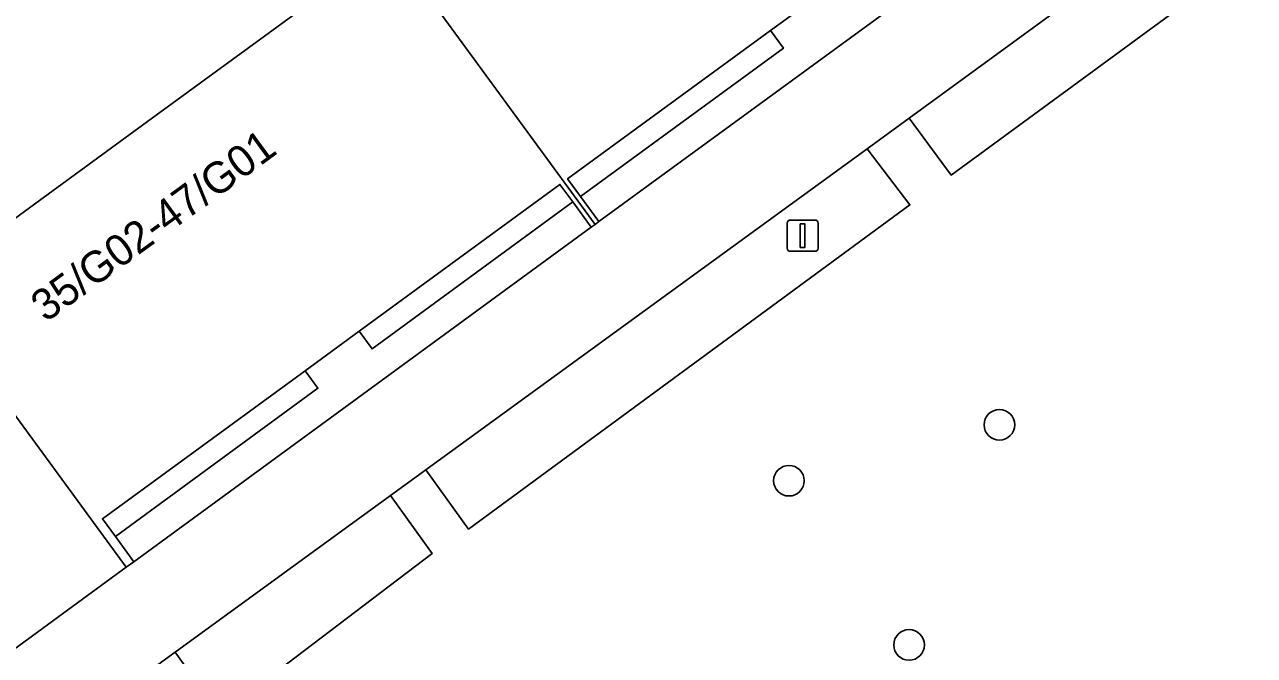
# Model space of a CAD drawing. Extents: x 159039 to 160102, y 381214 to 382524.
# Drawn here: x 159727.98 to 159767.27, y 382157.61 to 382177.77 of the extents above; entities that cross this region are included whole.
import ezdxf

# ---------------------------------------------------------------- set-up
doc = ezdxf.new("R2010")
doc.units = 0
for name, color, linetype in [('IMGEO_Boom', 7, 'Continuous'), ('IMGEO_Groenvoorziening', 7, 'Continuous'), ('IMGEO_Haag', 7, 'Continuous'), ('IMGEO_Lichtmast', 7, 'Continuous'), ('IMGEO_Pand', 7, 'Continuous'), ('IMGEO_Pand_nummerreeks', 7, 'Continuous'), ('IMGEO_Voetpad_gesloten', 7, 'Continuous'), ('IMGEO_Voetpad_open', 7, 'Continuous')]:
    doc.layers.add(name, color=color, linetype=linetype)

msp = doc.modelspace()

# ---------------------------------------------------------------- linework, layer by layer
at = {"layer": 'IMGEO_Boom'}
for centre in [(159759.121, 382164.977), (159752.397, 382163.19), (159756.234, 382157.941)]:
    msp.add_circle(centre, 0.489, dxfattribs=at)
at = {"layer": 'IMGEO_Groenvoorziening'}
for points in [[(159777.087, 382185.115), (159777.316, 382185.326), (159778.439, 382186.099), (159780.848, 382187.885), (159778.531, 382191.051), (159756.241, 382174.775), (159757.58, 382172.96), (159770.61, 382182.524), (159771.671, 382181.11), (159772.621, 382181.851), (159775.989, 382184.324)], [(159753.951, 382178.28), (159753.539, 382178.842), (159751.807, 382177.576), (159752.219, 382177.014), (159745.736, 382172.271), (159746.323, 382171.47), (159760.941, 382182.156), (159760.353, 382182.96)], [(159781.278, 382168.804), (159780.473, 382168.206), (159779.038, 382170.112), (159779.601, 382170.535), (159771.671, 382181.11), (159770.61, 382182.524), (159757.58, 382172.96), (159756.241, 382174.775), (159754.9, 382173.799), (159756.262, 382172.006), (159742.163, 382161.644), (159740.798, 382163.539), (159739.666, 382162.715), (159741.001, 382160.866), (159734.213, 382155.711), (159732.784, 382157.708), (159728.816, 382154.821), (159746.781, 382130.304), (159748.753, 382130.014), (159755.465, 382134.892), (159755.99, 382134.191), (159757.13, 382135.021), (159789.105, 382158.307)], [(159751.807, 382177.576), (159745.323, 382172.836), (159745.736, 382172.271), (159752.219, 382177.014)], [(159720.462, 382175.258), (159719.292, 382174.431), (159718.183, 382169.333), (159726.977, 382157.33), (159731.223, 382160.423), (159727.51, 382165.502), (159724.672, 382169.384), (159724.795, 382169.474)], [(159740.798, 382163.539), (159742.163, 382161.644), (159756.262, 382172.006), (159754.9, 382173.799)], [(159745.493, 382172.098), (159745.081, 382172.66), (159738.665, 382167.97), (159739.077, 382167.408)], [(159739.077, 382167.408), (159738.665, 382167.97), (159736.936, 382166.706), (159737.348, 382166.144), (159730.876, 382161.409), (159731.466, 382160.601), (159746.081, 382171.294), (159745.493, 382172.098)], [(159736.936, 382166.706), (159730.463, 382161.974), (159730.876, 382161.409), (159737.348, 382166.144)], [(159732.784, 382157.708), (159734.213, 382155.711), (159741.001, 382160.866), (159739.666, 382162.715)]]:
    msp.add_lwpolyline(points, close=True, dxfattribs=at)
at = {"layer": 'IMGEO_Haag'}
msp.add_lwpolyline([(159780.848, 382187.885), (159778.531, 382191.051), (159756.241, 382174.775), (159757.58, 382172.96), (159770.61, 382182.524), (159771.671, 382181.11), (159772.621, 382181.851), (159775.989, 382184.324), (159777.087, 382185.115), (159777.316, 382185.326), (159778.439, 382186.099)], close=True, dxfattribs=at)
at = {"layer": 'IMGEO_Lichtmast'}
for p, q in [((159752.339, 382170.622), (159752.339, 382171.422)), ((159752.339, 382171.422), (159752.339, 382170.622)), ((159752.439, 382171.522), (159753.229, 382171.522)), ((159753.229, 382171.522), (159752.439, 382171.522)), ((159753.329, 382171.422), (159753.329, 382170.622)), ((159753.329, 382170.622), (159753.329, 382171.422)), ((159753.229, 382170.522), (159752.439, 382170.522)), ((159752.439, 382170.522), (159753.229, 382170.522))]:
    msp.add_line(p, q, dxfattribs=at)
msp.add_lwpolyline([(159752.759, 382171.397), (159752.909, 382171.397), (159752.909, 382170.647), (159752.759, 382170.647), (159752.759, 382171.397)], dxfattribs=at)
for centre, start, end in [((159752.439, 382171.422), 90, 180), ((159752.439, 382171.422), 90, 180), ((159753.229, 382171.422), 0, 90), ((159753.229, 382171.422), 360, 90), ((159752.439, 382170.622), 180, 270), ((159752.439, 382170.622), 180, 270), ((159753.229, 382170.622), 270, 0), ((159753.229, 382170.622), 270, 0)]:
    msp.add_arc(centre, 0.1, start, end, dxfattribs=at)
at = {"layer": 'IMGEO_Pand'}
for points in [[(159739.656, 382180.337), (159746.202, 382171.382), (159746.323, 382171.47), (159745.736, 382172.271), (159745.323, 382172.836), (159751.807, 382177.576), (159753.539, 382178.842), (159759.941, 382183.522), (159760.353, 382182.96), (159760.941, 382182.156), (159761.062, 382182.244), (159754.516, 382191.199), (159747.171, 382185.831), (159742.027, 382182.07)], [(159739.656, 382180.337), (159737.053, 382178.434), (159732.181, 382174.873), (159728.456, 382172.15), (159724.795, 382169.474), (159724.672, 382169.384), (159727.51, 382165.502), (159731.223, 382160.423), (159731.466, 382160.601), (159730.876, 382161.409), (159730.463, 382161.974), (159736.936, 382166.706), (159738.665, 382167.97), (159745.081, 382172.66), (159745.493, 382172.098), (159746.081, 382171.294), (159746.202, 382171.382)]]:
    msp.add_lwpolyline(points, close=True, dxfattribs=at)
at = {"layer": 'IMGEO_Voetpad_gesloten'}
for points in [[(159775.801, 382193.018), (159761.183, 382182.332), (159761.062, 382182.244), (159760.941, 382182.156), (159746.323, 382171.47), (159746.202, 382171.382), (159746.081, 382171.294), (159731.466, 382160.601), (159731.223, 382160.423), (159726.977, 382157.33)], [(159728.816, 382154.821), (159732.784, 382157.708), (159739.666, 382162.715), (159740.798, 382163.539), (159754.9, 382173.799), (159756.241, 382174.775), (159778.531, 382191.051)]]:
    msp.add_lwpolyline(points, dxfattribs=at)
at = {"layer": 'IMGEO_Voetpad_open'}
msp.add_lwpolyline([(159724.795, 382169.474), (159728.456, 382172.15), (159732.181, 382174.873), (159737.053, 382178.434), (159739.656, 382180.337), (159742.027, 382182.07), (159747.171, 382185.831), (159754.516, 382191.199), (159762.127, 382196.763), (159767.039, 382200.353)], dxfattribs=at)

# ---------------------------------------------------------------- texts
at = {"layer": 'IMGEO_Pand_nummerreeks'}
msp.add_text('35/G02-47/G01', height=1, rotation=36.1655, dxfattribs=at).set_placement((159728.654, 382168.232))

doc.saveas('drawing.dxf')
